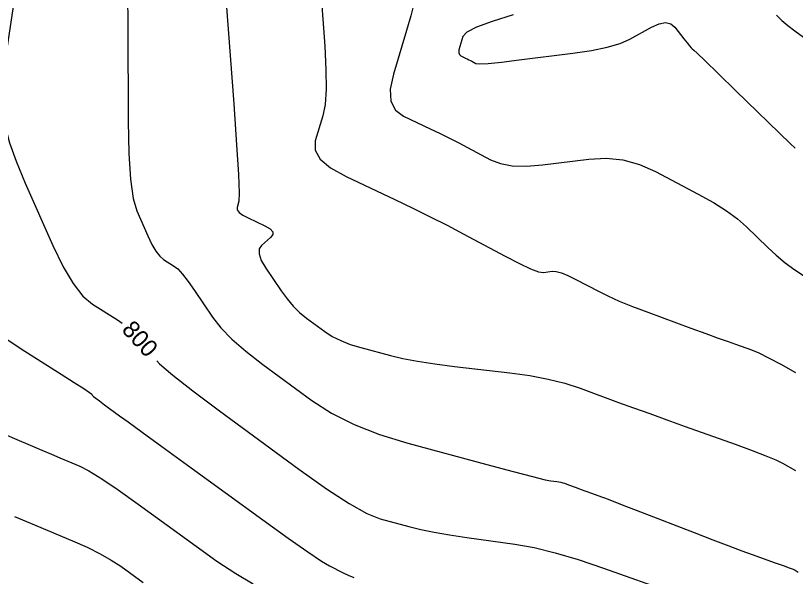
# Model space of a CAD drawing. Extents: x 2082232 to 2083549, y 592624 to 593832.
# Drawn here: x 2083073.49 to 2083105.28, y 593468.31 to 593491.17 of the extents above; entities that cross this region are included whole.
import ezdxf

# ---------------------------------------------------------------- set-up
doc = ezdxf.new("R2010")
doc.units = 0
doc.layers.add('DT_X_Contour_Major', color=7, linetype='Continuous')
doc.layers.add('DT_X_Contour_Minor', color=7, linetype='Continuous')

msp = doc.modelspace()

# ---------------------------------------------------------------- linework, layer by layer
at = {"layer": 'DT_X_Contour_Major'}
for points in [[(2083073.549, 593492.635), (2083073.246, 593490.623), (2083073.146, 593489.909), (2083073.076, 593489.277), (2083073.034, 593488.725), (2083073.021, 593488.255), (2083073.025, 593487.108), (2083073.079, 593486.613), (2083073.239, 593485.986), (2083073.505, 593485.229), (2083073.876, 593484.341), (2083075.007, 593481.798), (2083075.426, 593480.933), (2083075.834, 593480.247), (2083076.231, 593479.738), (2083076.617, 593479.409), (2083077.634, 593478.767), (2083077.833, 593478.633)], [(2083093.778, 593491.204), (2083092.911, 593490.933), (2083092.279, 593490.695), (2083091.881, 593490.49), (2083091.717, 593490.318), (2083091.592, 593489.904), (2083091.559, 593489.764), (2083091.556, 593489.654), (2083091.583, 593489.575), (2083091.639, 593489.526), (2083091.828, 593489.438), (2083091.897, 593489.404), (2083091.965, 593489.371), (2083092.029, 593489.338), (2083092.092, 593489.306), (2083092.255, 593489.218), (2083092.411, 593489.203), (2083092.757, 593489.221), (2083093.294, 593489.273), (2083094.02, 593489.358), (2083096.212, 593489.632), (2083096.973, 593489.744), (2083097.611, 593489.877), (2083098.129, 593490.031), (2083098.524, 593490.205), (2083099.415, 593490.695), (2083099.725, 593490.834), (2083099.986, 593490.881), (2083100.199, 593490.836), (2083100.363, 593490.7), (2083100.734, 593490.215), (2083100.86, 593490.053), (2083100.957, 593489.932), (2083101.027, 593489.851), (2083101.069, 593489.811), (2083101.143, 593489.758), (2083101.271, 593489.639), (2083101.599, 593489.325), (2083102.127, 593488.814), (2083102.856, 593488.107), (2083105.064, 593485.959), (2083105.273, 593485.764)], [(2083079.241, 593477.101), (2083079.351, 593476.983), (2083079.898, 593476.513), (2083080.712, 593475.874), (2083081.794, 593475.066), (2083085.037, 593472.683), (2083086.156, 593471.886), (2083087.081, 593471.284), (2083087.813, 593470.875), (2083088.35, 593470.66), (2083089.524, 593470.345), (2083090.002, 593470.228), (2083090.553, 593470.116), (2083091.179, 593470.007), (2083091.879, 593469.901), (2083093.844, 593469.624), (2083094.622, 593469.486), (2083095.482, 593469.279), (2083096.425, 593469.002), (2083097.45, 593468.656), (2083100.294, 593467.642)]]:
    msp.add_lwpolyline(points, dxfattribs=at)
at = {"layer": 'DT_X_Contour_Minor'}
for points in [[(2083085.887, 593492.685), (2083086.089, 593489.917), (2083086.14, 593488.961), (2083086.145, 593488.17), (2083086.101, 593487.543), (2083086.01, 593487.081), (2083085.703, 593486.067), (2083085.695, 593485.69), (2083085.903, 593485.321), (2083086.326, 593484.959), (2083086.964, 593484.604), (2083088.954, 593483.667), (2083089.687, 593483.317), (2083090.395, 593482.968), (2083091.077, 593482.621), (2083091.734, 593482.276), (2083093.452, 593481.358), (2083094.033, 593481.059), (2083094.486, 593480.85), (2083094.811, 593480.731), (2083095.009, 593480.703), (2083095.368, 593480.747), (2083095.528, 593480.739), (2083095.742, 593480.681), (2083096.008, 593480.574), (2083096.327, 593480.417), (2083097.247, 593479.931), (2083097.632, 593479.741), (2083098.096, 593479.536), (2083098.638, 593479.316), (2083099.259, 593479.081), (2083101.021, 593478.434), (2083101.63, 593478.211), (2083102.135, 593478.026), (2083102.536, 593477.881), (2083102.833, 593477.774), (2083103.488, 593477.541), (2083103.784, 593477.418), (2083104.182, 593477.223), (2083104.682, 593476.957), (2083105.284, 593476.619)], [(2083082.01, 593492.593), (2083082.377, 593487.567), (2083082.493, 593485.906), (2083082.569, 593484.692), (2083082.602, 593483.926), (2083082.594, 593483.607), (2083082.517, 593483.353), (2083082.524, 593483.255), (2083082.602, 593483.15), (2083082.751, 593483.039), (2083082.972, 593482.922), (2083083.654, 593482.601), (2083083.861, 593482.48), (2083083.968, 593482.36), (2083083.975, 593482.241), (2083083.883, 593482.122), (2083083.506, 593481.805), (2083083.411, 593481.658), (2083083.41, 593481.454), (2083083.503, 593481.192), (2083083.69, 593480.874), (2083084.313, 593479.95), (2083084.552, 593479.621), (2083084.804, 593479.327), (2083085.067, 593479.068), (2083085.342, 593478.844), (2083086.092, 593478.293), (2083086.395, 593478.097), (2083086.741, 593477.923), (2083087.13, 593477.769), (2083087.563, 593477.637), (2083088.774, 593477.312), (2083089.277, 593477.193), (2083089.878, 593477.08), (2083090.578, 593476.973), (2083091.376, 593476.872), (2083093.634, 593476.61), (2083094.449, 593476.498), (2083095.199, 593476.355), (2083095.884, 593476.184), (2083096.505, 593475.982), (2083098.073, 593475.406), (2083098.684, 593475.183), (2083099.339, 593474.946), (2083100.039, 593474.694), (2083100.783, 593474.428), (2083102.827, 593473.7), (2083103.523, 593473.447), (2083104.076, 593473.234), (2083104.486, 593473.061), (2083104.754, 593472.928), (2083105.28, 593472.628)], [(2083078.051, 593492.085), (2083078.061, 593490.735), (2083078.075, 593486.868), (2083078.1, 593485.551), (2083078.167, 593484.502), (2083078.275, 593483.72), (2083078.424, 593483.205), (2083078.876, 593482.188), (2083079.044, 593481.842), (2083079.207, 593481.568), (2083079.366, 593481.364), (2083079.52, 593481.233), (2083079.927, 593480.976), (2083080.094, 593480.841), (2083080.293, 593480.627), (2083080.523, 593480.335), (2083080.783, 593479.965), (2083081.519, 593478.874), (2083081.854, 593478.447), (2083082.307, 593477.985), (2083082.879, 593477.487), (2083083.568, 593476.955), (2083085.565, 593475.488), (2083086.371, 593474.966), (2083087.292, 593474.501), (2083088.329, 593474.092), (2083089.481, 593473.739), (2083092.705, 593472.875), (2083093.775, 593472.589), (2083094.565, 593472.383), (2083095.076, 593472.255), (2083095.307, 593472.205), (2083095.551, 593472.177), (2083095.639, 593472.164), (2083095.72, 593472.149), (2083095.794, 593472.13), (2083095.861, 593472.109), (2083096.03, 593472.046), (2083096.108, 593472.018), (2083096.213, 593471.98), (2083096.345, 593471.933), (2083096.506, 593471.876), (2083096.971, 593471.71), (2083097.226, 593471.616), (2083097.643, 593471.458), (2083098.222, 593471.236), (2083098.963, 593470.95), (2083101.155, 593470.102), (2083101.919, 593469.808), (2083102.566, 593469.561), (2083103.097, 593469.363), (2083103.511, 593469.212), (2083104.461, 593468.873), (2083104.778, 593468.759), (2083105.019, 593468.669), (2083105.182, 593468.604), (2083105.269, 593468.564), (2083105.397, 593468.491)], [(2083089.72, 593491.648), (2083089.6, 593491.161), (2083089.425, 593490.555), (2083088.888, 593488.78), (2083088.763, 593488.174), (2083088.79, 593487.686), (2083088.97, 593487.317), (2083089.302, 593487.065), (2083090.391, 593486.552), (2083090.792, 593486.361), (2083091.18, 593486.17), (2083091.553, 593485.98), (2083091.913, 593485.791), (2083092.853, 593485.288), (2083093.25, 593485.134), (2083093.736, 593485.05), (2083094.31, 593485.034), (2083094.973, 593485.088), (2083096.859, 593485.323), (2083097.56, 593485.357), (2083098.247, 593485.283), (2083098.92, 593485.1), (2083099.58, 593484.81), (2083101.322, 593483.89), (2083101.934, 593483.549), (2083102.465, 593483.214), (2083102.915, 593482.886), (2083103.283, 593482.564), (2083104.155, 593481.715), (2083104.496, 593481.402), (2083104.865, 593481.098), (2083105.261, 593480.804), (2083105.685, 593480.52)], [(2083104.508, 593491.183), (2083104.721, 593490.97), (2083104.97, 593490.757), (2083105.254, 593490.541), (2083106.058, 593489.965)], [(2083073.168, 593477.952), (2083073.715, 593477.585), (2083075.341, 593476.558), (2083075.876, 593476.218), (2083076.262, 593475.97), (2083076.5, 593475.813), (2083076.588, 593475.747), (2083076.625, 593475.692), (2083076.666, 593475.652), (2083076.761, 593475.576), (2083076.91, 593475.463), (2083077.114, 593475.312), (2083077.728, 593474.861), (2083078.073, 593474.608), (2083078.649, 593474.189), (2083079.455, 593473.602), (2083080.492, 593472.849), (2083083.563, 593470.618), (2083084.597, 593469.873), (2083085.395, 593469.312), (2083085.957, 593468.933), (2083086.284, 593468.739), (2083086.84, 593468.464), (2083087.052, 593468.364), (2083087.271, 593468.27)], [(2083072.015, 593474.544), (2083073.541, 593473.892), (2083074.08, 593473.662), (2083074.551, 593473.461), (2083074.955, 593473.289), (2083075.292, 593473.147), (2083076.099, 593472.806), (2083076.475, 593472.614), (2083076.997, 593472.293), (2083077.665, 593471.842), (2083078.479, 593471.262), (2083080.846, 593469.543), (2083081.696, 593468.942), (2083082.471, 593468.431), (2083083.17, 593468.008)], [(2083073.446, 593470.761), (2083074.09, 593470.489), (2083075.8, 593469.768), (2083076.404, 593469.5), (2083076.934, 593469.237), (2083077.389, 593468.98), (2083077.77, 593468.727), (2083078.687, 593468.062)]]:
    msp.add_lwpolyline(points, dxfattribs=at)

# ---------------------------------------------------------------- texts
at = {"layer": 'DT_X_Contour_Major'}
msp.add_text('800', height=0.7, rotation=312.6009, dxfattribs=at).set_placement((2083077.777, 593478.338))

doc.saveas('drawing.dxf')
